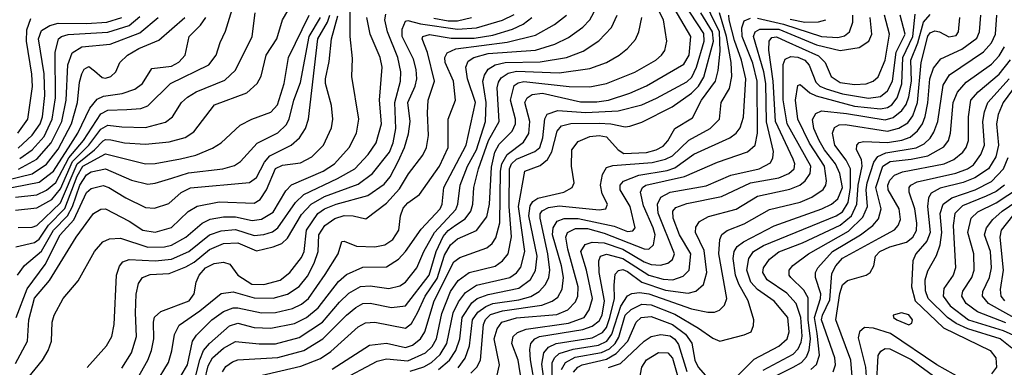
# Model space of a CAD drawing. Extents: x 997026 to 1115308, y 536381 to 619039.
# Tile 319 of 484: x 1020362 to 1024529, y 597114 to 598586. Entities that reach past the tile are written whole.
import ezdxf

# ---------------------------------------------------------------- set-up
doc = ezdxf.new("R2010")
doc.units = 0

msp = doc.modelspace()

# ---------------------------------------------------------------- linework, layer by layer
at = {"layer": '0CON20XD'}
for points in [[(1020344.5, 597834.5), (1020435, 597843.8), (1020475.9, 597864.1), (1020515, 597896.6), (1020569.5, 598000.5), (1020631.6, 598075), (1020705, 598187.6), (1020735, 598202.9), (1020815.7, 598205.7), (1020875, 598210.2), (1020905, 598220.5), (1021000.4, 598315), (1021162.3, 598395), (1021193.3, 598435), (1021210.5, 598489.5), (1021233.4, 598536.6), (1021278.4, 598685)], [(1020365, 597030.8), (1020459.1, 597145), (1020482.5, 597185), (1020496.5, 597225), (1020500, 597305), (1020507.8, 597335), (1020545.5, 597405), (1020609.6, 597480.4), (1020678.4, 597605), (1020714.1, 597645.9), (1020742.4, 597657.6), (1020789.3, 597660.7), (1020905, 597622.4), (1020975, 597623.6), (1021005, 597631.2), (1021065, 597664.5), (1021135, 597724.4), (1021168.4, 597741.6), (1021225, 597751.1), (1021275, 597751.8), (1021346, 597736), (1021385, 597740.7), (1021435, 597771.2), (1021488.2, 597861.8), (1021512.9, 597887.1), (1021646.1, 597943.9), (1021694.1, 597975), (1021755.8, 598045), (1021787.5, 598105), (1021797.5, 598165), (1021768.4, 598345), (1021771.3, 598421.3), (1021760.7, 598515), (1021760.2, 598695)], [(1021364.5, 597075.5), (1021551.4, 597118.6), (1021635, 597150.9), (1021679, 597181), (1021795, 597285.3), (1021825, 597303.2), (1021865, 597305.2), (1021995, 597280.5), (1022019.6, 597300.4), (1022045.7, 597344.3), (1022078, 597415), (1022129.2, 597490.8), (1022160.6, 597589.4), (1022185, 597632.4), (1022215, 597658.5), (1022295, 597693.2), (1022338.6, 597751.4), (1022350.8, 597805), (1022359, 597961), (1022373.1, 598025), (1022391.2, 598058.8), (1022445.9, 598114.1), (1022459.8, 598145), (1022460.5, 598165), (1022439.7, 598245), (1022455, 598306.6), (1022471.1, 598318.9), (1022496.3, 598323.7), (1022687.3, 598302.7), (1022775, 598302.1), (1022845, 598315.6), (1022965, 598363.9), (1023054.5, 598415), (1023078.8, 598435), (1023092.3, 598455), (1023100.9, 598495), (1023086.9, 598585), (1023035.8, 598685)], [(1021684.2, 597105.8), (1021842.1, 597207.9), (1021914.1, 597215.9), (1021995, 597198.1), (1022025, 597208.6), (1022058.9, 597235), (1022076.5, 597265), (1022116.9, 597395), (1022199.7, 597560.3), (1022225, 597579.6), (1022339.6, 597620.4), (1022361.5, 597638.5), (1022377.7, 597662.3), (1022393.5, 597726.5), (1022397.6, 597945), (1022402.9, 597975), (1022424.9, 598015.1), (1022495, 598066.6), (1022516.5, 598103.5), (1022520.9, 598155), (1022500.6, 598235), (1022509.4, 598255), (1022530.8, 598269.2), (1022575, 598274), (1022735, 598238.6), (1022805, 598238.6), (1022854.3, 598245.7), (1022945, 598274.5), (1023015, 598305.2), (1023172.2, 598397.8), (1023195.1, 598435), (1023201.9, 598515), (1023085.4, 598715)], [(1021715, 597055.2), (1021875, 597140.8), (1021915, 597149.7), (1022005, 597141.4), (1022079.1, 597175), (1022107.2, 597202.8), (1022126.2, 597235), (1022148.6, 597341.4), (1022185.7, 597435), (1022217.7, 597482.3), (1022265, 597515.6), (1022375, 597542.5), (1022405.1, 597564.9), (1022430, 597595), (1022443.5, 597666.5), (1022433.8, 597795), (1022434.5, 597955), (1022444.1, 597975.9), (1022464.6, 597995.4), (1022542.8, 598027.2), (1022563, 598045), (1022576.7, 598085), (1022584.1, 598165.9), (1022594.8, 598185.2), (1022639, 598201), (1022757.7, 598192.3), (1022895, 598199.5), (1022994.5, 598225), (1023057, 598253), (1023185, 598322.8), (1023206.9, 598343.1), (1023227, 598385), (1023258.7, 598495), (1023256.9, 598526.9), (1023141.7, 598705)], [(1022135.2, 597105), (1022181.7, 597145), (1022207.6, 597185), (1022224.7, 597235), (1022235.1, 597325), (1022275, 597387.9), (1022298.8, 597405), (1022345, 597422.3), (1022475, 597449), (1022524.2, 597485.8), (1022545.6, 597524.4), (1022552.5, 597585), (1022516.8, 597755), (1022522.1, 597797.9), (1022534.1, 597815.9), (1022555, 597830), (1022664.4, 597855), (1022700.8, 597875), (1022709.3, 597895), (1022697.6, 597965), (1022699.4, 598035), (1022725, 598069.7), (1022775, 598091.3), (1022815, 598095.7), (1022845, 598089.8), (1022894.6, 598034.6), (1022919.3, 598019.3), (1023015, 598023.5), (1023056.2, 598035), (1023085, 598051), (1023105, 598073.1), (1023134.3, 598125.7), (1023209.4, 598170.6), (1023247.3, 598245), (1023306.8, 598325), (1023318.8, 598371.2), (1023327.2, 598452.8), (1023323.7, 598533.7), (1023250, 598685)], [(1020355, 597705.6), (1020415, 597708.1), (1020435, 597714.8), (1020535, 597810.3), (1020605.1, 597975), (1020678.5, 598035), (1020715, 598073.1), (1020725, 598078.7), (1020747.7, 598077.7), (1020805, 598064.1), (1020895, 598058.9), (1020995, 598068.1), (1021062.7, 598087.3), (1021099, 598111), (1021186.7, 598225), (1021323.2, 598276.8), (1021367.5, 598315), (1021383.4, 598346.6), (1021405.8, 598435), (1021450, 598505), (1021474.5, 598585), (1021515.7, 598654.3)], [(1020245, 597892.5), (1020415, 597933.5), (1020475, 597974), (1020525, 598037.7), (1020581.2, 598145), (1020606.8, 598235), (1020615, 598321.2), (1020625, 598357.1), (1020635, 598375.6), (1020655, 598387.8), (1020678.9, 598368.9), (1020710.5, 598340.5), (1020725, 598338.2), (1020747.5, 598345), (1020768.6, 598365), (1020785.6, 598405), (1020818.9, 598435), (1020865.8, 598464.2), (1020951.4, 598498.6), (1021061.2, 598595)], [(1020276.2, 597865), (1020445, 597897.6), (1020505.3, 597944.7), (1020579.1, 598059.1), (1020607.7, 598105), (1020658.3, 598211.7), (1020690.6, 598249.4), (1020717.4, 598262.6), (1020796.2, 598273.8), (1020848.8, 598291.2), (1020881.8, 598315), (1020921.1, 598378.9), (1021005, 598389.5), (1021035, 598406.6), (1021062.6, 598435), (1021079.2, 598515), (1021127.2, 598562.8), (1021149.2, 598595)], [(1020345, 597780), (1020435, 597789.1), (1020498.7, 597825), (1020535, 597869.1), (1020585.7, 597985), (1020655.1, 598055), (1020705, 598123), (1020735, 598139.7), (1020795, 598131.5), (1020895, 598129.6), (1020978.6, 598151.4), (1021008.9, 598175), (1021047.2, 598235), (1021071.7, 598258.3), (1021109.6, 598280.4), (1021230.3, 598329.7), (1021275, 598372.7), (1021345.7, 598515), (1021358.1, 598615)], [(1020345, 597130.7), (1020394.5, 597225), (1020401.2, 597315), (1020425, 597407.5), (1020488.3, 597481.7), (1020601.2, 597665), (1020674.1, 597765.9), (1020705, 597783.4), (1020725, 597784.7), (1020825, 597733), (1020883.6, 597695), (1020935, 597685.7), (1021005, 597706.2), (1021075, 597774.2), (1021113.6, 597796.4), (1021205.8, 597814.2), (1021355, 597808.7), (1021380.2, 597825), (1021406.3, 597865), (1021445, 597955.7), (1021475, 597970.2), (1021550.9, 597979.1), (1021598.5, 598005), (1021648.2, 598055), (1021681.7, 598128.3), (1021687.9, 598165), (1021682.4, 598222.4), (1021656.3, 598315), (1021656.2, 598335), (1021671.8, 598408.2), (1021682, 598505), (1021708.3, 598601.7)], [(1020345.7, 597624.3), (1020425, 597642.5), (1020445, 597656.1), (1020484.5, 597715.5), (1020553.2, 597786.8), (1020605, 597923.9), (1020629, 597965), (1020725, 598017.3), (1020895, 597975.2), (1020935, 597977), (1021042.8, 597997.2), (1021107.7, 598012.3), (1021178.8, 598041.2), (1021214.5, 598065), (1021295, 598138.9), (1021344.8, 598165.2), (1021425, 598194.1), (1021452.5, 598225), (1021480.8, 598315), (1021500.2, 598425), (1021586.9, 598605)], [(1020347.6, 597325), (1020393.3, 597446.7), (1020470.6, 597549.4), (1020534.1, 597675), (1020590.9, 597739.1), (1020645, 597854.7), (1020665, 597871.3), (1020715, 597883.2), (1020739.2, 597875), (1020811, 597831), (1020895, 597791.4), (1020932.7, 597787.3), (1020992.8, 597807.2), (1021046, 597854), (1021085, 597873.6), (1021335, 597896.7), (1021365, 597917.1), (1021397.8, 597982.2), (1021420.2, 598009.8), (1021510.8, 598055), (1021546.5, 598085), (1021571.2, 598125), (1021584.3, 598165), (1021623.7, 598505), (1021664.5, 598575.5), (1021674.8, 598605)], [(1020353, 597505), (1020381.8, 597545), (1020455, 597606.5), (1020505.9, 597695), (1020565, 597755.1), (1020585.5, 597794.5), (1020616.9, 597885), (1020645, 597929.2), (1020665, 597941.4), (1020725, 597954.5), (1020835, 597906.5), (1020905, 597890.2), (1020935, 597893.5), (1021005.5, 597915), (1021077.2, 597937.2), (1021221.2, 597955), (1021271.9, 597968.1), (1021296.2, 597985), (1021367.4, 598062.6), (1021455, 598107), (1021489.4, 598140.6), (1021502.2, 598165), (1021522.8, 598245), (1021550.8, 598319.2), (1021587.4, 598515), (1021635.3, 598595)], [(1020355, 598042), (1020415, 598096.6), (1020448.7, 598145), (1020458.2, 598175), (1020468.9, 598265), (1020465.9, 598355.9), (1020442.4, 598505), (1020455, 598539.3), (1020489.3, 598560.7), (1020525, 598571), (1020645, 598569.1), (1020730.5, 598575), (1020794.1, 598595)], [(1020356.9, 597953.1), (1020435, 597995.1), (1020495, 598064.4), (1020539.8, 598155), (1020559.3, 598245), (1020565.7, 598395), (1020584.2, 598445.8), (1020625, 598470.4), (1020745, 598482.3), (1020870.3, 598529.7), (1020947.9, 598595)], [(1020362.1, 597997.9), (1020415.5, 598034.5), (1020465, 598090.7), (1020499.1, 598165), (1020514, 598255), (1020512.8, 598447.2), (1020526.6, 598505), (1020539.5, 598515), (1020567.6, 598522.4), (1020735, 598533.5), (1020825, 598561.5), (1020870.8, 598599.2)], [(1020647.1, 597112.9), (1020729.1, 597205), (1020752.1, 597245), (1020762.3, 597295), (1020771.3, 597505), (1020785, 597542.9), (1020798.8, 597561.2), (1020825, 597570), (1020935, 597565.4), (1021005, 597571.4), (1021078.1, 597605), (1021165, 597674.8), (1021215, 597692.5), (1021275, 597697.4), (1021355, 597672.1), (1021395, 597676.1), (1021432.2, 597687.8), (1021455, 597704.8), (1021528.8, 597811.2), (1021564.5, 597845.5), (1021707.1, 597912.9), (1021781.1, 597955), (1021837.5, 598015), (1021870.2, 598065), (1021893, 598145), (1021884.8, 598245), (1021896.8, 598385), (1021888.4, 598425), (1021846, 598525), (1021831.1, 598595)], [(1020795, 597110.4), (1020834.8, 597175), (1020857, 597245), (1020852, 597345), (1020855.5, 597424.5), (1020865, 597469.4), (1020882.5, 597495), (1020915, 597507.5), (1020995, 597511.4), (1021065, 597539.1), (1021100, 597560), (1021165, 597613.6), (1021225, 597638.6), (1021285, 597641.4), (1021365, 597607.5), (1021435, 597623.8), (1021471, 597639), (1021495, 597660.3), (1021555, 597760.4), (1021595.4, 597804.6), (1021652.8, 597837.2), (1021795, 597889.3), (1021855.6, 597934.4), (1021926.9, 598025), (1021942.6, 598065), (1021954.5, 598124.5), (1021949.2, 598235), (1021973.4, 598325), (1021974.8, 598365), (1021963, 598425), (1021918.5, 598535), (1021907.1, 598585), (1021911.6, 598608.4)], [(1020848.4, 597045), (1020903.9, 597145), (1020919.6, 597185), (1020930, 597235), (1020928.1, 597305), (1020932.8, 597327.2), (1020959.3, 597350.7), (1021080, 597395), (1021101.1, 597425), (1021108.7, 597475), (1021121, 597505), (1021148.2, 597535), (1021185, 597554), (1021225, 597560), (1021251.4, 597551.4), (1021285.3, 597505), (1021345, 597466.9), (1021395.7, 597464.3), (1021465, 597483.1), (1021505, 597515.4), (1021555, 597579.2), (1021565.5, 597605), (1021575.7, 597695), (1021623.4, 597765), (1021652.5, 597785), (1021701.8, 597805), (1021835, 597841.8), (1021905, 597890), (1021929.4, 597920.6), (1021964.5, 597985.5), (1021991.2, 598045), (1022008, 598102), (1022015.2, 598155), (1022005.2, 598235), (1022036.3, 598305), (1022043.1, 598335), (1022040.3, 598375), (1022028.7, 598418.7), (1021980.3, 598515), (1021980.5, 598545), (1021995, 598579.3), (1022005, 598582.6), (1022058.3, 598568.3), (1022215, 598545.1), (1022295, 598551.8), (1022405, 598583.8), (1022455, 598608.1)], [(1020936.5, 597045), (1020992.5, 597135), (1021005.9, 597184.1), (1021016.6, 597253.4), (1021037.5, 597292.5), (1021125, 597353.4), (1021215, 597426.6), (1021265, 597434.1), (1021355, 597408.1), (1021435, 597407), (1021496.1, 597423.9), (1021545, 597456.1), (1021580.4, 597499.6), (1021608.4, 597555), (1021624.8, 597605), (1021628.1, 597675), (1021653, 597715), (1021695.8, 597744.2), (1021735, 597756.8), (1021773.3, 597755), (1021827.7, 597742.3), (1021915, 597809.5), (1021969.6, 597870.4), (1022007.2, 597932.8), (1022067.9, 598012.1), (1022084.3, 598045), (1022092.6, 598095), (1022088.6, 598191.4), (1022090.7, 598245), (1022117.6, 598325), (1022087.5, 598447.5), (1022065, 598504), (1022068, 598515), (1022096.3, 598523.7), (1022187.8, 598507.8), (1022285, 598507), (1022365, 598519.5), (1022448, 598545), (1022493.1, 598566.9), (1022530, 598595)], [(1021018.9, 597035), (1021072.4, 597125), (1021094, 597225), (1021110.3, 597249.7), (1021175.1, 597314.9), (1021225, 597351), (1021265, 597365.8), (1021285, 597366.5), (1021385, 597344.5), (1021445, 597346.4), (1021516.6, 597363.4), (1021555, 597382.1), (1021584.1, 597405.9), (1021655, 597506.6), (1021710.3, 597595), (1021725, 597646.7), (1021735, 597648.8), (1021786.9, 597626.9), (1021864.8, 597624.8), (1021907.5, 597632.5), (1021941.4, 597655), (1021967, 597695), (1021973.2, 597755), (1021985, 597788.5), (1022005, 597810.8), (1022054.8, 597845.2), (1022138.5, 597965), (1022175.2, 598045), (1022175.6, 598164.4), (1022206.2, 598245), (1022198, 598325), (1022162.4, 598405), (1022161.5, 598425), (1022171, 598445), (1022208.2, 598461.8), (1022425, 598490.4), (1022545, 598520.5), (1022625, 598565.7), (1022676, 598605)], [(1021093.2, 597025), (1021124.4, 597145.6), (1021140.7, 597185), (1021164.9, 597215.1), (1021249.9, 597290.1), (1021285, 597300.9), (1021355, 597282.2), (1021425, 597279.7), (1021525, 597299.2), (1021575.3, 597324.7), (1021625, 597366.4), (1021711.8, 597478.2), (1021745, 597507.1), (1021815, 597538.1), (1021915, 597539.5), (1021965, 597572.2), (1021995.4, 597604.6), (1022061, 597699), (1022141.5, 597785), (1022150.2, 597805), (1022157.7, 597875), (1022252, 598055), (1022291.5, 598235), (1022257.9, 598335), (1022250.2, 598385), (1022259.7, 598410.3), (1022284.7, 598425.3), (1022345, 598442.1), (1022545, 598457.2), (1022627.3, 598482.7), (1022685, 598510.7), (1022745.7, 598554.3), (1022774.5, 598585.5), (1022802, 598635)], [(1021144.9, 597055), (1021159.7, 597120.3), (1021177.5, 597155), (1021225, 597195.2), (1021275, 597222.9), (1021375, 597213.2), (1021445, 597213.6), (1021545, 597241.1), (1021644, 597305), (1021715, 597389.4), (1021755, 597428.1), (1021805, 597457), (1021845, 597459.8), (1021925, 597447.5), (1021970.8, 597459.2), (1021995, 597474.1), (1022043.5, 597535), (1022072.5, 597605), (1022117.7, 597685), (1022207.6, 597782.4), (1022216.5, 597805), (1022226.3, 597885), (1022257.3, 597965), (1022295.1, 598035), (1022332.8, 598155), (1022336.9, 598235), (1022322.9, 598325), (1022328.9, 598351.1), (1022344.1, 598375.9), (1022373.8, 598395), (1022416.1, 598403.9), (1022565, 598406.8), (1022676.7, 598425), (1022746.9, 598453.1), (1022813.5, 598496.5), (1022867.2, 598552.8), (1022890.5, 598605)], [(1021220.5, 597095), (1021235, 597117.3), (1021262.4, 597137.6), (1021285, 597145.6), (1021455, 597156), (1021565, 597185.8), (1021645, 597234.4), (1021745, 597335.2), (1021785, 597368.1), (1021815, 597383.7), (1021845, 597386.3), (1021935, 597368.1), (1021995, 597373.9), (1022095.3, 597505), (1022124, 597605), (1022155, 597667.9), (1022176, 597694), (1022206.6, 597716.6), (1022247.3, 597742.7), (1022271.2, 597775), (1022279.7, 597805), (1022284.5, 597875), (1022304.3, 597955), (1022345.5, 598074.5), (1022391.2, 598155), (1022383.1, 598296.9), (1022388.1, 598321.9), (1022400.3, 598339.7), (1022430, 598360), (1022465, 598368.5), (1022645, 598360.5), (1022775, 598378.8), (1022845, 598403.8), (1022899.5, 598435), (1022935, 598463.1), (1022967.7, 598502.3), (1022982.8, 598535), (1022995.7, 598595)], [(1022015, 597098.4), (1022073.1, 597116.9), (1022105, 597134.9), (1022141.3, 597168.7), (1022170, 597215), (1022197, 597345), (1022218.8, 597391.2), (1022249.1, 597430.9), (1022295, 597461.6), (1022436, 597494), (1022465, 597513.8), (1022482.5, 597537.5), (1022499.3, 597605), (1022473.4, 597795), (1022500, 597945), (1022565, 597968.4), (1022596, 597994), (1022614, 598026), (1022636.8, 598113.2), (1022655, 598136.8), (1022694.2, 598145.8), (1022815, 598147.5), (1022864.6, 598144.6), (1022925, 598131.5), (1022945, 598134.4), (1022995, 598152.3), (1023123.2, 598216.8), (1023205.6, 598274.4), (1023235.4, 598305), (1023257.2, 598342.8), (1023298.9, 598495), (1023294.4, 598535), (1023244.4, 598614.4)], [(1022115, 598592.5), (1022175, 598581.4), (1022215, 598581.4), (1022274.9, 598595.1)], [(1022217.3, 597112.7), (1022247.5, 597152.5), (1022265.6, 597205), (1022278.1, 597315), (1022301.7, 597348.3), (1022335, 597371.9), (1022365, 597384.1), (1022475, 597399.4), (1022525.7, 597414.3), (1022561.2, 597435), (1022587.8, 597465), (1022601.5, 597495), (1022606, 597525), (1022597.5, 597595), (1022564.6, 597745), (1022565.5, 597764.5), (1022573.1, 597776.9), (1022599.9, 597790.1), (1022645, 597798.1), (1022815, 597780.7), (1022842.9, 597785), (1022850.3, 597805), (1022827.9, 597847.9), (1022819.8, 597885), (1022829.2, 597930.8), (1022845, 597960.6), (1022871.8, 597968.2), (1023038.4, 597981.6), (1023095, 597994.9), (1023125, 598009.3), (1023193.6, 598076.4), (1023284.6, 598125.4), (1023323.4, 598165), (1023330.9, 598235), (1023366.2, 598293.8), (1023376.7, 598345), (1023373.4, 598405), (1023354.1, 598515), (1023323.8, 598615)], [(1022271, 597089), (1022296.7, 597115), (1022311.9, 597145), (1022325.7, 597295), (1022333.4, 597316.6), (1022355, 597337.9), (1022405, 597353.4), (1022572.1, 597377.9), (1022616, 597394), (1022639.1, 597410.9), (1022657.8, 597445), (1022663.4, 597495), (1022655.5, 597544.5), (1022617.2, 597675), (1022619.7, 597705), (1022636.7, 597733.3), (1022665.8, 597744.2), (1022725.8, 597744.2), (1022878.5, 597711.5), (1022935, 597688.5), (1022957.4, 597692.6), (1022967.1, 597705), (1022945.7, 597795), (1022903.3, 597865), (1022903.5, 597885), (1022918, 597902), (1022982.7, 597927.3), (1023102.1, 597947.9), (1023135, 597958.8), (1023215, 598016.3), (1023367.7, 598085), (1023394.8, 598105.2), (1023411.8, 598128.2), (1023425, 598173.3), (1023434.6, 598335), (1023417.6, 598415), (1023387.6, 598497.6), (1023364.9, 598585), (1023363.2, 598605)], [(1022485.8, 597055), (1022472, 597145), (1022444.8, 597215), (1022450, 597245), (1022468.6, 597261.4), (1022505, 597276.2), (1022685, 597300.5), (1022751.2, 597325), (1022772.4, 597357.6), (1022785.9, 597405), (1022760.7, 597525), (1022737.5, 597605), (1022755, 597634.3), (1022785, 597643.9), (1022835, 597640.9), (1022915, 597614.4), (1023005, 597560.5), (1023035, 597549.4), (1023073.5, 597546.5), (1023105.5, 597554.5), (1023125, 597571.3), (1023133.7, 597595), (1023063.8, 597766.2), (1023060.8, 597805), (1023076.1, 597833.9), (1023115, 597855.8), (1023267.5, 597882.5), (1023372, 597928), (1023491.1, 597955), (1023540.1, 597979.9), (1023549.6, 598000.4), (1023551.7, 598028.3), (1023523.1, 598153.1), (1023519.2, 598315), (1023512, 598365), (1023467.1, 598515), (1023475.3, 598534.7), (1023495, 598544.9), (1023575, 598545.2), (1023735, 598479.2), (1023835, 598455.4), (1023915, 598467.5), (1023955.2, 598494.8), (1023968.5, 598525), (1023961.5, 598595)], [(1022545.1, 597025), (1022524, 597146), (1022521, 597189), (1022525.6, 597215), (1022541.8, 597235), (1022561.8, 597245), (1022746, 597274), (1022785, 597288.5), (1022815, 597311.1), (1022827, 597335), (1022836.9, 597395), (1022814.6, 597515.4), (1022813.6, 597565), (1022819.7, 597585), (1022845, 597593.6), (1022915, 597574.7), (1023025, 597503.6), (1023085, 597487.8), (1023125.9, 597484.1), (1023170.4, 597499.6), (1023195.2, 597525), (1023202.3, 597595), (1023155.2, 597675), (1023127.8, 597745), (1023126.5, 597775), (1023139.3, 597790.7), (1023185, 597808.3), (1023332.5, 597837.5), (1023455, 597895.1), (1023575, 597917), (1023616.7, 597935), (1023639.8, 597955), (1023642.4, 597975), (1023635.9, 597995), (1023561.2, 598155), (1023551.6, 598325), (1023532.9, 598457.1), (1023534.1, 598495), (1023545, 598509.8), (1023565, 598513.4), (1023604.2, 598494.2), (1023742.4, 598432.4), (1023771.2, 598405), (1023796, 598345), (1023835, 598320.3), (1023895, 598311.9), (1023945, 598314.5), (1023974.8, 598325.2), (1023995, 598343.8), (1024024.4, 598415), (1024043.9, 598523.9), (1024021.7, 598605)], [(1022584.8, 597035), (1022572.1, 597127.9), (1022580, 597175), (1022600.7, 597199.3), (1022632.5, 597215), (1022785, 597239.5), (1022829, 597261), (1022845, 597282.6), (1022860.3, 597325), (1022879, 597405), (1022878.4, 597461.6), (1022882.1, 597507.9), (1022896.4, 597523.6), (1022915, 597528.1), (1022935, 597520.1), (1022994.9, 597474.9), (1023095, 597440.8), (1023191.4, 597428.6), (1023223.9, 597436.1), (1023255.9, 597464.1), (1023270.4, 597515), (1023259.3, 597609.3), (1023222, 597685), (1023223.2, 597706.8), (1023238.9, 597731.1), (1023277.3, 597752.7), (1023395, 597783.6), (1023485, 597839.4), (1023621.8, 597868.2), (1023664.3, 597885.7), (1023687, 597903), (1023707.3, 597935), (1023710.3, 597965), (1023610.4, 598145), (1023593.7, 598246.3), (1023593.4, 598396.6), (1023602, 598418), (1023625, 598429.3), (1023655, 598427.6), (1023685, 598414.4), (1023702.8, 598392.8), (1023731.5, 598321.5), (1023748.7, 598305), (1023775, 598292.4), (1023845, 598271.8), (1023955, 598254.1), (1024005, 598261.1), (1024035, 598283.9), (1024056.2, 598325), (1024072.1, 598447.9), (1024109.4, 598525), (1024088.4, 598605)], [(1022615.9, 596955.9), (1022615, 597132.9), (1022625.7, 597155), (1022645, 597172.6), (1022705, 597191.5), (1022812.2, 597207.8), (1022847.1, 597225), (1022868.4, 597255), (1022906.4, 597373.6), (1022933.8, 597416.2), (1022953.1, 597426.9), (1022985, 597430.3), (1023025, 597424.9), (1023205, 597361.1), (1023275, 597347.4), (1023302.4, 597347.6), (1023323.6, 597356.4), (1023345, 597376.9), (1023354.7, 597405), (1023321.3, 597595), (1023324.8, 597655.2), (1023333, 597677), (1023356.4, 597693.6), (1023427.8, 597722.2), (1023535, 597782.9), (1023665, 597813.8), (1023715.1, 597834.9), (1023762.9, 597867.1), (1023774.3, 597885), (1023776.6, 597903.4), (1023768.4, 597965), (1023705, 598062.8), (1023655.2, 598164.8), (1023645.2, 598245), (1023655, 598307.5), (1023665, 598311.9), (1023705.6, 598275.6), (1023732.8, 598262.8), (1023895, 598219.8), (1024005, 598207.7), (1024035, 598213.4), (1024053.4, 598225), (1024075.1, 598255), (1024095.9, 598314.1), (1024099.5, 598425), (1024142.5, 598515), (1024151.3, 598608.7)], [(1022654.7, 597105.3), (1022671.5, 597135), (1022712.7, 597157.3), (1022825, 597176.4), (1022857.7, 597192.3), (1022881.7, 597215), (1022898.4, 597241.6), (1022925, 597335.5), (1022950.6, 597359.4), (1022995, 597381), (1023035, 597378.4), (1023135, 597339.4), (1023235, 597280.4), (1023295, 597237.1), (1023325, 597225.6), (1023428.6, 597251.4), (1023458, 597265), (1023468.3, 597291.7), (1023468.8, 597315), (1023445.6, 597395), (1023406, 597466), (1023391.4, 597505), (1023381.8, 597575), (1023385.5, 597605), (1023398.9, 597625), (1023424.9, 597645.1), (1023555, 597713.3), (1023756.8, 597785), (1023797.1, 597805), (1023825, 597827.7), (1023844.4, 597875), (1023833.5, 597935), (1023815.1, 597975), (1023768.6, 598035), (1023745.7, 598075), (1023723, 598125), (1023716.7, 598163.3), (1023731.7, 598188.3), (1023755, 598199.5), (1023861.8, 598188.2), (1024025, 598161.7), (1024058.5, 598171.5), (1024095, 598200.7), (1024113.5, 598226.5), (1024125, 598259.1), (1024136.2, 598325), (1024133.9, 598415), (1024162.5, 598487.5), (1024187.1, 598575), (1024215, 598607.1)], [(1023375, 597053.1), (1023471, 597149), (1023575, 597204.4), (1023610.5, 597235), (1023619.3, 597265), (1023612.3, 597325), (1023555, 597393.6), (1023485, 597444.1), (1023456.6, 597475), (1023439.7, 597525), (1023448, 597575), (1023468.1, 597605), (1023510.1, 597629.9), (1023817.1, 597755), (1023845, 597772.4), (1023868, 597812), (1023878.7, 597875), (1023878.1, 597955), (1023860.5, 597990.5), (1023812.3, 598055), (1023802.4, 598105), (1023811, 598129), (1023829.7, 598140.3), (1023855, 598142), (1024035, 598114.1), (1024083, 598127), (1024120.7, 598149.3), (1024141.7, 598178.3), (1024161.9, 598235), (1024176.7, 598405), (1024205, 598516.5), (1024215, 598530.2), (1024235, 598538.3), (1024254.5, 598534.5), (1024295, 598512.5), (1024325, 598518.4), (1024335.7, 598535), (1024341.4, 598595)], [(1023485, 598591.9), (1023595, 598566.4), (1023755, 598515.1), (1023825, 598510.8), (1023853, 598517), (1023874.1, 598535), (1023888.5, 598575), (1023888.4, 598605)], [(1023508, 597102), (1023635, 597170), (1023656.9, 597193.1), (1023669.6, 597220.4), (1023674.1, 597245.9), (1023668.1, 597325), (1023648.1, 597385), (1023608.6, 597428.6), (1023525.7, 597485), (1023507.3, 597515), (1023510.2, 597535), (1023535, 597572.7), (1023575, 597602.7), (1023675, 597641.2), (1023835, 597715.3), (1023882.9, 597755), (1023905.4, 597804.6), (1023911.3, 597885), (1023927.7, 597965), (1023924.1, 597994.1), (1023904.3, 598035), (1023905.4, 598055), (1023914.8, 598065.2), (1023935, 598070.6), (1024035, 598066.2), (1024095, 598075.1), (1024131.3, 598088.7), (1024162.2, 598115), (1024183.3, 598145), (1024194.7, 598175.3), (1024205.9, 598234.1), (1024214.1, 598335), (1024229.2, 598380.8), (1024260.2, 598419.8), (1024349.4, 598460.6), (1024412.5, 598507.5), (1024424.8, 598535), (1024430.3, 598605)], [(1023635.2, 597115), (1023670.2, 597135), (1023691.8, 597158.2), (1023703.3, 597186.7), (1023708.3, 597235), (1023699, 597315), (1023698.5, 597408.5), (1023680.8, 597440.8), (1023625.8, 597495), (1023619.1, 597505), (1023618, 597525), (1023634.6, 597545), (1023700.3, 597595), (1023869.4, 597690.6), (1023930.5, 597749.5), (1023949.9, 597795), (1023944.7, 597865), (1023948.7, 597895), (1023977.4, 597982.6), (1023994, 598006), (1024028.3, 598021.7), (1024156.4, 598043.6), (1024189.4, 598060.6), (1024215.3, 598084.7), (1024231.1, 598108.9), (1024247.3, 598155), (1024270.9, 598309.1), (1024297.6, 598352.4), (1024440.5, 598449.5), (1024475, 598487.4), (1024492.4, 598525), (1024497.8, 598605)], [(1020354.9, 598105.1), (1020395.9, 598165), (1020416.6, 598303.4), (1020414.2, 598355.8), (1020390.6, 598495), (1020392.3, 598542.3), (1020409.9, 598590.1)], [(1022382, 597075), (1022392.7, 597125), (1022369.8, 597235), (1022382.5, 597277.5), (1022402.8, 597305), (1022465, 597323.5), (1022635, 597337.3), (1022681.8, 597358.2), (1022715, 597391.3), (1022724.5, 597415), (1022725.1, 597455), (1022682.4, 597615), (1022673.7, 597665), (1022680.2, 597685), (1022715, 597701.2), (1022765, 597701.4), (1022835, 597681.4), (1023005, 597615.6), (1023025.2, 597614.8), (1023045, 597633.3), (1023051.2, 597675), (1023043.7, 597705), (1023002, 597798), (1022990, 597855), (1022997.5, 597875), (1023012.5, 597885), (1023175, 597922.5), (1023315, 597982), (1023443, 598027), (1023475, 598054.5), (1023484.3, 598105.7), (1023483.9, 598325), (1023465, 598402.2), (1023419.8, 598515), (1023418.9, 598551.1), (1023428.7, 598581.3), (1023455, 598592.6)], [(1023622.3, 598587.7), (1023684.9, 598575.1), (1023743.1, 598576.9), (1023774.2, 598585.8)], [(1023737.2, 597257.2), (1023725.6, 597325), (1023751.4, 597405), (1023752.6, 597425), (1023729.8, 597495), (1023729.5, 597515), (1023740.5, 597535), (1023802, 597605), (1023920.4, 597675), (1023972.9, 597715), (1023997.2, 597742.8), (1024008.5, 597785), (1023985.8, 597875.8), (1024014.9, 597965), (1024045.5, 597985), (1024135, 597994.7), (1024205, 598009.7), (1024272.8, 598047.2), (1024292.3, 598075), (1024302.1, 598105), (1024313, 598235), (1024331.1, 598278.9), (1024368.2, 598321.8), (1024475, 598397.6), (1024506.8, 598433.2), (1024529.3, 598470.7)], [(1023805, 597095.5), (1023815.2, 597124.8), (1023812.4, 597155), (1023756.1, 597315), (1023759.9, 597335), (1023790.5, 597399.5), (1023799.1, 597510.9), (1023816.7, 597543.3), (1023845, 597576), (1023999, 597661), (1024064.5, 597695.5), (1024080.6, 597715), (1024089.5, 597740.5), (1024084, 597785), (1024038.2, 597865), (1024036.2, 597885), (1024045, 597906.6), (1024065, 597926.9), (1024098, 597942), (1024274.9, 597975.1), (1024315.6, 597994.4), (1024353.2, 598025), (1024368, 598045), (1024377.2, 598075), (1024377.8, 598175), (1024387.9, 598245), (1024419, 598281), (1024507.7, 598355), (1024555, 598415.6)], [(1023884.8, 597075), (1023879.9, 597145), (1023815.9, 597315), (1023833.7, 597426.3), (1023845, 597462.7), (1023865, 597481.3), (1023945, 597503.8), (1023961.9, 597515), (1023976.6, 597543.4), (1023984.7, 597585), (1024001.8, 597605), (1024045, 597624.9), (1024115, 597644.5), (1024142.1, 597665), (1024156.9, 597693.1), (1024158.5, 597725), (1024149.9, 597785), (1024127, 597855), (1024125.8, 597875), (1024134.1, 597885.9), (1024161, 597899), (1024324.1, 597935.9), (1024373.5, 597955), (1024398.1, 597971.9), (1024430.2, 598015), (1024445.4, 598054.6), (1024438.7, 598155), (1024445.2, 598195), (1024460, 598235), (1024550.3, 598335)], [(1024579.5, 598310.5), (1024524.6, 598235), (1024502.9, 598185), (1024496.1, 598145), (1024504.6, 598055), (1024492.8, 598005), (1024462.8, 597955), (1024405, 597915.7), (1024355, 597896.4), (1024257.8, 597872.2), (1024219.2, 597850.8), (1024208.8, 597831.2), (1024204, 597795), (1024215.6, 597685), (1024201.3, 597648.7), (1024154.7, 597595), (1024141.6, 597565), (1024136.7, 597455), (1024151.7, 597395), (1024272, 597282), (1024469.2, 597185), (1024492.9, 597155), (1024495.9, 597115), (1024475, 597086.2)], [(1024561.3, 597195), (1024511.9, 597235), (1024375, 597277.2), (1024325, 597299.8), (1024288.8, 597325), (1024206.7, 597405), (1024195, 597438), (1024194.8, 597485), (1024205, 597522.5), (1024242, 597588), (1024257, 597633), (1024264.4, 597685), (1024258.1, 597765), (1024270.9, 597805), (1024307.7, 597832.3), (1024405.3, 597865), (1024475, 597901.1), (1024525.8, 597954.2), (1024545, 598002.5)], [(1024530.5, 597885), (1024495, 597859), (1024451.8, 597838.2), (1024351.6, 597798.4), (1024319.1, 597765), (1024313.2, 597715), (1024322.5, 597535), (1024313.2, 597505), (1024272.6, 597447.4), (1024270, 597415), (1024299.7, 597375), (1024377.7, 597315), (1024525, 597270.2), (1024580.4, 597245)], [(1024535, 597302.3), (1024415, 597349.7), (1024367.4, 597385), (1024350, 597415), (1024354, 597436), (1024391.2, 597495), (1024401.7, 597525), (1024399.6, 597595), (1024374.2, 597685), (1024389.1, 597745), (1024417.6, 597772.4), (1024495, 597811), (1024592.9, 597875)], [(1024695, 597255), (1024461.9, 597385), (1024436.9, 597415), (1024438.1, 597435), (1024466.5, 597495), (1024474.5, 597535), (1024471.1, 597605), (1024446, 597675), (1024453.1, 597705), (1024480.2, 597739.8), (1024520, 597775), (1024666.6, 597875)], [(1024531.5, 597395), (1024516.2, 597415), (1024513.1, 597443.1), (1024525.8, 597525), (1024511.4, 597665), (1024516.8, 597695), (1024565.2, 597755)], [(1024125, 597293.4), (1024138.4, 597301.6), (1024141.3, 597315), (1024125, 597336.8), (1024094.7, 597345.3), (1024058.8, 597335), (1024060.8, 597325), (1024074.4, 597315), (1024125, 597293.4)], [(1022706.2, 597093.8), (1022724.4, 597115), (1022743.1, 597125), (1022845, 597148.1), (1022886.7, 597173.3), (1022935.5, 597225), (1022971.6, 597305), (1022992.2, 597325), (1023035, 597329.7), (1023125, 597295.9), (1023179.7, 597255), (1023206.7, 597216.7), (1023218.9, 597145), (1023234, 597115), (1023285, 597056.8)], [(1024385, 597045.8), (1024243.2, 597125), (1024047.4, 597257.4), (1023975, 597279.4), (1023937.6, 597282.4), (1023916.7, 597265), (1023911, 597239), (1023942.3, 597115), (1023945.4, 597055)], [(1022853.5, 597113.5), (1022905, 597130.4), (1023005, 597224.3), (1023034.9, 597245.1), (1023075, 597253.8), (1023115, 597247.4), (1023135, 597233.3), (1023150.9, 597210.9), (1023185, 597096.8)], [(1023709.8, 597105), (1023733.8, 597126.2), (1023747.1, 597165), (1023737.2, 597257.2)], [(1022983.2, 597055), (1022994.8, 597115), (1023015, 597145.3), (1023065, 597177.3), (1023105, 597176.1), (1023125, 597152.8), (1023156, 597045)], [(1023988.7, 597035), (1023995.4, 597164.6), (1024007, 597183), (1024025, 597193.4), (1024045, 597191.9), (1024135, 597148), (1024303, 597025)], [(1023561.7, 597078.3), (1023635.2, 597115)]]:
    msp.add_lwpolyline(points, dxfattribs=at)

doc.saveas('drawing.dxf')
